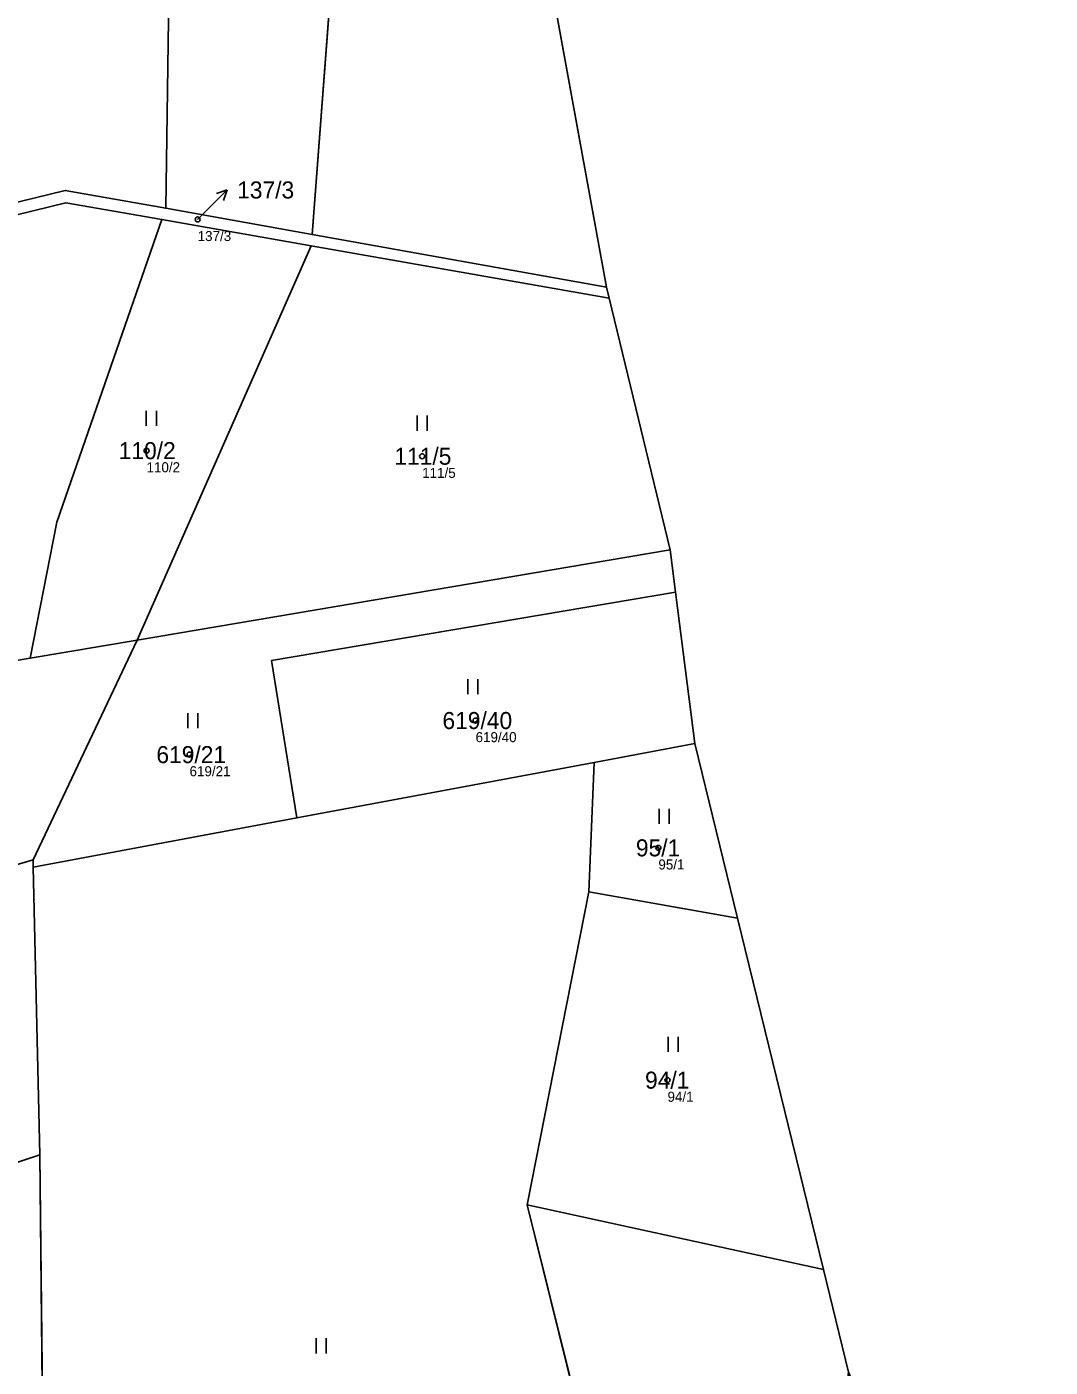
# Model space of a CAD drawing. Extents: x -766177 to -763254, y -1057727 to -1053915.
# Drawn here: x -765645.4 to -765543.3, y -1057230.2 to -1057096.5 of the extents above; entities that cross this region are included whole.
import ezdxf

# ---------------------------------------------------------------- set-up
doc = ezdxf.new("R2010")
doc.units = 0
for name, color, linetype in [('Vrstva 1', 7, 'Continuous'), ('Vrstva 2', 7, 'Continuous'), ('Vrstva 3', 7, 'Continuous'), ('Vrstva 50', 7, 'Continuous'), ('Vrstva 51', 7, 'Continuous'), ('Vrstva 7', 7, 'Continuous')]:
    doc.layers.add(name, color=color, linetype=linetype)

msp = doc.modelspace()

# ---------------------------------------------------------------- linework, layer by layer
at = {"layer": 'Vrstva 1'}
for p, q in [((-765587.59, -1057122.48), (-765600.4, -1057052.09)), ((-765616.95, -1057117.23), (-765613.86, -1057076.56)), ((-765631.54, -1057114.62), (-765616.95, -1057117.23)), ((-765617.04, -1057118.36), (-765631.94, -1057115.74)), ((-765616.95, -1057117.23), (-765587.59, -1057122.48)), ((-765634.4, -1057157.69), (-765617.04, -1057118.36)), ((-765587.32, -1057123.59), (-765617.04, -1057118.36)), ((-765587.32, -1057123.59), (-765587.59, -1057122.48)), ((-765581.24, -1057148.69), (-765587.32, -1057123.59)), ((-765634.4, -1057157.69), (-765581.24, -1057148.69)), ((-765581.24, -1057148.69), (-765580.7, -1057152.89)), ((-765580.7, -1057152.89), (-765578.76, -1057168)), ((-765645.06, -1057159.49), (-765634.4, -1057157.69)), ((-765644.78, -1057179.62), (-765634.4, -1057157.69)), ((-765661.14, -1057162.21), (-765645.06, -1057159.49)), ((-765578.76, -1057168), (-765588.81, -1057169.88)), ((-765574.51, -1057185.42), (-765578.76, -1057168)), ((-765588.81, -1057169.88), (-765618.46, -1057175.43)), ((-765588.81, -1057169.88), (-765589.34, -1057182.79)), ((-765644.76, -1057180.35), (-765618.46, -1057175.43)), ((-765657.82, -1057183.44), (-765644.78, -1057179.62)), ((-765644.76, -1057180.35), (-765644.78, -1057179.62)), ((-765644.11, -1057209.03), (-765644.76, -1057180.35)), ((-765589.34, -1057182.79), (-765595.51, -1057214.02)), ((-765574.51, -1057185.42), (-765589.34, -1057182.79)), ((-765565.95, -1057220.46), (-765574.51, -1057185.42)), ((-765644.11, -1057209.03), (-765689.79, -1057224.12)), ((-765643.82, -1057235.46), (-765644.11, -1057209.03)), ((-765595.51, -1057214.02), (-765565.95, -1057220.46)), ((-765587.06, -1057247.94), (-765595.51, -1057214.02)), ((-765565.95, -1057220.46), (-765563.45, -1057230.69))]:
    msp.add_line(p, q, dxfattribs=at)
for points in [[(-765631.97, -1057041.08), (-765630.89, -1057069.9), (-765631.54, -1057114.62)], [(-765663.77, -1057118.26), (-765641.56, -1057112.83), (-765631.54, -1057114.62)], [(-765631.94, -1057115.74), (-765641.51, -1057114.06), (-765663.69, -1057119.49)], [(-765631.94, -1057115.74), (-765642.42, -1057145.91), (-765645.06, -1057159.49)], [(-765618.46, -1057175.43), (-765621.01, -1057159.73), (-765580.7, -1057152.89)]]:
    msp.add_lwpolyline(points, dxfattribs=at)
at = {"layer": 'Vrstva 3'}
for p, q in [((-765633.481, -1057136.31), (-765633.481, -1057134.81)), ((-765632.48, -1057136.31), (-765632.48, -1057134.81)), ((-765606.481, -1057136.8), (-765606.481, -1057135.3)), ((-765605.48, -1057136.8), (-765605.48, -1057135.3)), ((-765601.401, -1057163.07), (-765601.401, -1057161.57)), ((-765600.4, -1057163.07), (-765600.4, -1057161.57)), ((-765629.351, -1057166.46), (-765629.351, -1057164.96)), ((-765628.35, -1057166.46), (-765628.35, -1057164.96)), ((-765582.341, -1057176.01), (-765582.341, -1057174.51)), ((-765581.34, -1057176.01), (-765581.34, -1057174.51)), ((-765581.431, -1057198.77), (-765581.431, -1057197.27)), ((-765580.43, -1057198.77), (-765580.43, -1057197.27)), ((-765616.531, -1057228.83), (-765616.531, -1057227.33)), ((-765615.53, -1057228.83), (-765615.53, -1057227.33))]:
    msp.add_line(p, q, dxfattribs=at)
at = {"layer": 'Vrstva 50'}
for centre in [(-765628.36, -1057115.72994), (-765633.46, -1057138.78994), (-765605.97, -1057139.34994), (-765600.64, -1057165.70994), (-765629.17, -1057169.10994), (-765582.41, -1057178.40994), (-765581.5, -1057201.57994)]:
    msp.add_circle(centre, 0.25, dxfattribs=at)
at = {"layer": 'Vrstva 51'}
msp.add_lwpolyline([(-765631.59, -1056912.79), (-765624.49, -1056944.84), (-765620.74, -1056963.82), (-765613.12, -1056999.24), (-765600.4, -1057052.09), (-765587.59, -1057122.48), (-765587.32, -1057123.59), (-765581.24, -1057148.69), (-765580.7, -1057152.89), (-765578.76, -1057168), (-765574.51, -1057185.42), (-765565.95, -1057220.46), (-765563.45, -1057230.69), (-765560.91, -1057236.64), (-765555.06, -1057256.22), (-765550.47, -1057271.59), (-765545.44, -1057285.45), (-765531.12, -1057317.29)], dxfattribs=at)
for points in [[(-765616.95, -1057117.23), (-765613.86, -1057076.56), (-765614.68, -1057033.34), (-765613.12, -1056999.24), (-765620.74, -1056963.82), (-765628.12, -1056944.92), (-765629.84, -1056978.96), (-765632.29, -1057032.6), (-765631.97, -1057041.08), (-765630.89, -1057069.9), (-765631.54, -1057114.62)], [(-765641.56, -1057112.83), (-765631.54, -1057114.62), (-765630.89, -1057069.9), (-765631.97, -1057041.08), (-765647.91, -1057054.9), (-765667.13, -1057069.65), (-765664.66, -1057105.37), (-765663.77, -1057118.26)], [(-765587.59, -1057122.48), (-765600.4, -1057052.09), (-765613.86, -1057076.56), (-765616.95, -1057117.23)], [(-765587.59, -1057122.48), (-765616.95, -1057117.23), (-765631.54, -1057114.62), (-765641.56, -1057112.83), (-765663.77, -1057118.26), (-765663.69, -1057119.49), (-765641.51, -1057114.06), (-765631.94, -1057115.74), (-765617.04, -1057118.36), (-765587.32, -1057123.59)], [(-765661.14, -1057162.21), (-765645.06, -1057159.49), (-765642.42, -1057145.91), (-765631.94, -1057115.74), (-765641.51, -1057114.06), (-765663.69, -1057119.49), (-765663.64, -1057120.24), (-765663.12, -1057127.66), (-765662.45, -1057155.37), (-765661.49, -1057160.36), (-765661.29, -1057161.41)], [(-765617.04, -1057118.36), (-765631.94, -1057115.74), (-765642.42, -1057145.91), (-765645.06, -1057159.49), (-765634.4, -1057157.69)], [(-765587.32, -1057123.59), (-765617.04, -1057118.36), (-765634.4, -1057157.69), (-765581.24, -1057148.69)], [(-765580.7, -1057152.89), (-765581.24, -1057148.69), (-765634.4, -1057157.69), (-765644.78, -1057179.62), (-765644.76, -1057180.35), (-765618.46, -1057175.43), (-765621.01, -1057159.73)], [(-765588.81, -1057169.88), (-765578.76, -1057168), (-765580.7, -1057152.89), (-765621.01, -1057159.73), (-765618.46, -1057175.43)], [(-765634.4, -1057157.69), (-765645.06, -1057159.49), (-765661.14, -1057162.21), (-765657.82, -1057183.44), (-765644.78, -1057179.62)], [(-765574.51, -1057185.42), (-765578.76, -1057168), (-765588.81, -1057169.88), (-765589.34, -1057182.79)], [(-765642.93, -1057235.02), (-765641.93, -1057237.99), (-765640.1, -1057246.89), (-765639.73, -1057249.7), (-765643.33, -1057251.39), (-765641.41, -1057260.03), (-765637.42, -1057265.34), (-765628.77, -1057276.85), (-765620.15, -1057288.33), (-765611.57, -1057299.01), (-765606.46, -1057294.9), (-765568.43, -1057269.79), (-765568.38, -1057268.51), (-765572.42, -1057264.07), (-765587.06, -1057247.94), (-765595.51, -1057214.02), (-765589.34, -1057182.79), (-765588.81, -1057169.88), (-765618.46, -1057175.43), (-765644.76, -1057180.35), (-765644.11, -1057209.03), (-765643.82, -1057235.46)], [(-765661.97, -1057202.39), (-765662.47, -1057200.56), (-765664.6, -1057201.14), (-765665.46, -1057197.94), (-765669.7, -1057193.12), (-765671.47, -1057187.45), (-765671.73, -1057187.53), (-765683.98, -1057191.13), (-765699.94, -1057195.83), (-765689.79, -1057224.12), (-765644.11, -1057209.03), (-765644.76, -1057180.35), (-765644.78, -1057179.62), (-765657.82, -1057183.44), (-765655.31, -1057191.1), (-765656.85, -1057195.61), (-765656, -1057198.81), (-765658.41, -1057199.46), (-765657.92, -1057201.3)], [(-765565.95, -1057220.46), (-765574.51, -1057185.42), (-765589.34, -1057182.79), (-765595.51, -1057214.02)], [(-765643.82, -1057235.46), (-765644.11, -1057209.03), (-765689.79, -1057224.12), (-765675.58, -1057250.57)], [(-765587.06, -1057247.94), (-765565.89, -1057253.42), (-765563.45, -1057230.69), (-765565.95, -1057220.46), (-765595.51, -1057214.02)]]:
    msp.add_lwpolyline(points, close=True, dxfattribs=at)
at = {"layer": 'Vrstva 7'}
for p, q in [((-765627.54, -1057114.91), (-765625.418, -1057112.788)), ((-765625.418, -1057112.788), (-765626.48, -1057113.142)), ((-765625.418, -1057112.788), (-765625.772, -1057113.85)), ((-765628.36, -1057115.73), (-765627.54, -1057114.91))]:
    msp.add_line(p, q, dxfattribs=at)

# ---------------------------------------------------------------- texts
at = {"layer": 'Vrstva 2'}
for s, p in [('137/3', (-765624.42, -1057113.64)), ('110/2', (-765636.233, -1057139.64)), ('111/5', (-765608.743, -1057140.2)), ('619/40', (-765603.945, -1057166.56)), ('619/21', (-765632.475, -1057169.96)), ('95/1', (-765584.651, -1057179.26)), ('94/1', (-765583.741, -1057202.43))]:
    msp.add_text(s, height=1.699998, dxfattribs=at).set_placement(p)
at = {"layer": 'Vrstva 50'}
for s, p in [('137/3', (-765628.36, -1057117.886)), ('110/2', (-765633.46, -1057140.946)), ('111/5', (-765605.97, -1057141.506)), ('619/40', (-765600.64, -1057167.866)), ('619/21', (-765629.17, -1057171.266)), ('95/1', (-765582.41, -1057180.566)), ('94/1', (-765581.5, -1057203.736))]:
    msp.add_text(s, height=0.999996, dxfattribs=at).set_placement(p)

doc.saveas('drawing.dxf')
